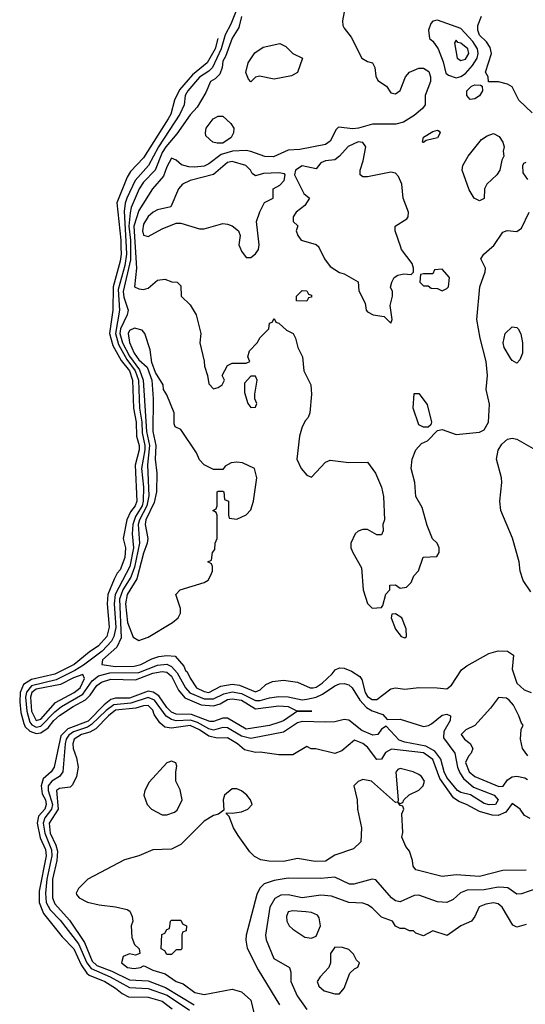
# Model space of a CAD drawing. Header units: inches. Extents: x 2380053 to 2584298, y 380219 to 546618.
# Tile 749 of 788: x 2553800 to 2555966, y 476753 to 480975. Entities that reach past the tile are written whole.
import ezdxf

# ---------------------------------------------------------------- set-up
doc = ezdxf.new("R2010")
doc.units = ezdxf.units.IN
doc.header["$MEASUREMENT"] = 0
doc.layers.add('C5457', color=7, linetype='Continuous')
doc.layers.add('C5458', color=7, linetype='Continuous')

msp = doc.modelspace()

# ---------------------------------------------------------------- linework, layer by layer
at = {"layer": 'C5457', "color": 2}
for points, elevation in [([(2554233.7, 480000), (2554234.1, 479970), (2554230, 479939.3), (2554200.6, 479830), (2554198.5, 479730), (2554184.9, 479630), (2554198.7, 479578.7), (2554234.2, 479514.2), (2554270.1, 479470), (2554282.4, 479430), (2554287.6, 479310), (2554299.4, 479250), (2554300.7, 479190), (2554311.5, 479150), (2554311.5, 479130), (2554295, 479065), (2554301.2, 478910), (2554294.7, 478890), (2554275, 478865), (2554258.6, 478830), (2554243.1, 478750), (2554252.4, 478710), (2554250, 478669), (2554230, 478616), (2554217.7, 478602.3), (2554204.4, 478575.6), (2554177.6, 478510), (2554174, 478470), (2554182.6, 478370), (2554172.7, 478330), (2554136.9, 478290), (2554096.9, 478263.1), (2554032.9, 478210), (2553950, 478168.4), (2553850, 478145.4), (2553815.3, 478124.7), (2553801.8, 478090), (2553799.7, 478050), (2553804.8, 478004.8), (2553816.8, 477956.8), (2553823, 477943), (2553843.6, 477923.6), (2553870, 477914.8), (2553890, 477916.8), (2553921.6, 477938.4), (2553945.5, 477970), (2553970, 477991), (2554028.4, 478030), (2554081.9, 478058.1), (2554101.8, 478078.3), (2554130, 478119.6), (2554150, 478134.7), (2554190, 478147.1), (2554295.3, 478144.7), (2554370, 478173.1), (2554410, 478180.2), (2554430, 478177.6), (2554450, 478160.3), (2554480.3, 478100.3), (2554507.5, 478067.5), (2554576.8, 478036.8), (2554630, 478032.7), (2554658.3, 478041.7), (2554690, 478059.7), (2554710, 478063.2), (2554750, 478056.5), (2554810, 478019.5), (2554910, 478032.7), (2554950, 478030.2), (2554990, 478010.4), (2555052, 478010), (2554990, 478009.6), (2554930, 477967.8), (2554910, 477960.7), (2554870, 477948.2), (2554770, 477932.3), (2554690, 477979.7), (2554670, 477979.7), (2554630, 477965.1), (2554614.4, 477965.6), (2554536, 477996), (2554470, 477997.2), (2554450, 478006.2), (2554430, 478025.3), (2554395.6, 478075.6), (2554371.4, 478091.4), (2554350, 478095.3), (2554270, 478065.3), (2554210, 478065.4), (2554190, 478059.8), (2554162.2, 478037.8), (2554093.2, 477966.8), (2554005.8, 477934.2), (2553975.7, 477904.2), (2553947.4, 477770), (2553934.6, 477750), (2553900.6, 477719.4), (2553891.8, 477690), (2553896, 477656), (2553910.1, 477630), (2553913.7, 477610), (2553907.6, 477590), (2553880.4, 477559.6), (2553875.1, 477530), (2553887.2, 477467.2), (2553910, 477416.4), (2553913.4, 477390), (2553882.5, 477237.5), (2553883.2, 477190), (2553901.6, 477141.6), (2553982.2, 477042.2), (2554032.1, 476990), (2554062.6, 476922.6), (2554086.9, 476886.9), (2554098, 476878), (2554164.4, 476850), (2554210, 476822.7), (2554238.8, 476798.8), (2554265.5, 476785.5), (2554350, 476783.1), (2554410, 476765.7), (2554452.8, 476732.8)], 2), ([(2554255.7, 480000), (2554257.4, 479970), (2554250, 479920.7), (2554222.3, 479817.7), (2554227.5, 479730), (2554209.6, 479630), (2554222.6, 479582.6), (2554258.7, 479518.7), (2554294.5, 479470), (2554308.4, 479430), (2554313.3, 479310), (2554323.1, 479250), (2554324.2, 479204.2), (2554336, 479150), (2554336.3, 479130), (2554321.9, 479050), (2554330.7, 478970), (2554329.5, 478910), (2554324.1, 478890), (2554295.8, 478844.2), (2554284.1, 478810), (2554281.2, 478770), (2554286.7, 478710), (2554271.2, 478630), (2554208.8, 478510), (2554204.1, 478470), (2554211.2, 478368.8), (2554203.7, 478330), (2554193.5, 478310), (2554152.9, 478267.1), (2554073.4, 478206.6), (2554036.2, 478183.8), (2553955.9, 478144.1), (2553850, 478118.4), (2553828.4, 478091.6), (2553824.6, 478070), (2553829.6, 478009.6), (2553843.4, 477963.4), (2553851.6, 477951.6), (2553870, 477941.9), (2553890, 477945.6), (2553950, 478007.8), (2553978.2, 478030), (2554070, 478082.5), (2554110, 478139.7), (2554137.8, 478162.2), (2554186.2, 478173.8), (2554310, 478175.8), (2554390, 478207.5), (2554430, 478210.9), (2554450, 478201), (2554474.3, 478174.3), (2554510, 478110.3), (2554528.3, 478088.3), (2554590, 478062.2), (2554630, 478062.8), (2554675, 478085), (2554710, 478093.3), (2554750, 478085.8), (2554810, 478055.1), (2554830, 478055.3), (2554870, 478067.1), (2554910, 478072.2), (2554950, 478071.2), (2555010, 478058.9), (2555030, 478061), (2555070.3, 478070.3), (2555097.3, 478082.7), (2555150, 478118.6), (2555170, 478127.1), (2555190, 478129.2), (2555210, 478123.2), (2555224.9, 478110), (2555257.5, 478057.5), (2555286.1, 478026.1), (2555310, 478011.2), (2555355.9, 477995.9), (2555374.4, 477974.4), (2555430, 477976), (2555530, 477944.7), (2555551.9, 477948.2), (2555564.5, 477955.5), (2555610, 477992.4), (2555630, 477997.1), (2555646, 477990), (2555644.4, 477970), (2555617.8, 477922.2), (2555616.1, 477896.1), (2555664, 477830), (2555675.6, 477770), (2555685.5, 477745.5), (2555701.6, 477721.6), (2555743.8, 477683.8), (2555833.4, 477650), (2555850.3, 477630), (2555838.8, 477610), (2555811.3, 477608.7), (2555790, 477614), (2555731.4, 477651.4), (2555690, 477661), (2555675.6, 477670), (2555630, 477725.4), (2555618.4, 477750), (2555603.8, 477803.8), (2555578.8, 477838.8), (2555540.4, 477860.4), (2555450, 477876.8), (2555426.1, 477886.1), (2555370, 477945.2), (2555350, 477932.3), (2555334, 477910), (2555313, 477907), (2555266.5, 477926.5), (2555210, 477972), (2555190, 477974.6), (2555150, 477964.8), (2555110, 477962.8), (2555010, 477965.7), (2554990, 477959.8), (2554930, 477919.8), (2554790, 477892.2), (2554750, 477902.4), (2554690, 477938.6), (2554670, 477939.4), (2554630, 477929.1), (2554610, 477934), (2554561, 477961), (2554531.3, 477971.3), (2554470, 477969.2), (2554450, 477974.1), (2554428, 477988), (2554376.8, 478056.8), (2554350, 478068.5), (2554275.6, 478044.4), (2554203.3, 478036.7), (2554170, 478013.3), (2554107.5, 477952.5), (2554090, 477941.8), (2554030, 477921.7), (2554010, 477907.7), (2553998.8, 477890), (2553994.1, 477870), (2553984.4, 477750), (2553970.3, 477730), (2553936.9, 477710), (2553922.3, 477690), (2553921.4, 477670), (2553939.8, 477610), (2553936.2, 477590), (2553907.9, 477552.1), (2553900.7, 477530), (2553907, 477487), (2553935.5, 477415.5), (2553937.7, 477390), (2553916.1, 477290), (2553910.1, 477230), (2553913.8, 477190), (2553930, 477157.7), (2553973.2, 477113.2), (2554051.8, 477011.7), (2554087.5, 476930), (2554106.4, 476906.4), (2554187.6, 476870), (2554270, 476825.2), (2554350, 476820.9), (2554431.5, 476791.5), (2554527.4, 476727.4)], 6), ([(2554274.2, 480000), (2554274.2, 479945.8), (2554242.7, 479810), (2554245.5, 479785.5), (2554264.9, 479730), (2554260.9, 479710), (2554231.6, 479650), (2554228.7, 479630), (2554240.1, 479590), (2554270, 479532.9), (2554313.2, 479473.2), (2554328.1, 479430), (2554343.6, 479210), (2554355.9, 479150), (2554347, 479067), (2554352.9, 478932.9), (2554345.1, 478890), (2554312.5, 478830), (2554307.8, 478810), (2554313, 478730), (2554292.3, 478627.7), (2554275.5, 478584.5), (2554241.6, 478530), (2554227.8, 478490), (2554235.1, 478324.9), (2554215.9, 478284.1), (2554154.9, 478230), (2554151, 478210), (2554210, 478201.5), (2554290, 478203.5), (2554319.5, 478210), (2554365.5, 478234.5), (2554395.8, 478244.2), (2554430, 478249), (2554465.5, 478245.5), (2554503.4, 478203.4), (2554510, 478184), (2554518, 478178), (2554530, 478151.3), (2554558, 478110), (2554590, 478094.4), (2554610, 478090.5), (2554662.2, 478117.7), (2554710, 478125.5), (2554741.1, 478121.1), (2554810, 478093.4), (2554830, 478102), (2554855.1, 478124.9), (2554883.2, 478136.8), (2554930, 478142.8), (2554990, 478134.8), (2555044.7, 478110), (2555058, 478110), (2555070, 478112.7), (2555096.2, 478130), (2555139.3, 478170), (2555152.3, 478187.7), (2555170, 478196), (2555190, 478194.8), (2555221.6, 478181.6), (2555258, 478158), (2555266.2, 478146.2), (2555279.5, 478090), (2555290, 478073), (2555310, 478059.5), (2555330, 478060.4), (2555390, 478105.5), (2555410, 478110.7), (2555450, 478104.9), (2555510, 478110.8), (2555589.3, 478110.7), (2555630, 478106), (2555650, 478122), (2555692.9, 478187.1), (2555716.2, 478203.8), (2555810, 478257.1), (2555850, 478268.2), (2555890, 478267.7), (2555916.3, 478250), (2555910.6, 478190), (2555930.6, 478130.6), (2555961.4, 478101.4), (2555992, 478090)], 10), ([(2554294, 480000), (2554299.6, 479910), (2554292, 479830), (2554310, 479821), (2554330, 479818), (2554350, 479824.7), (2554390, 479858), (2554422, 479862), (2554451.6, 479851.6), (2554474, 479850), (2554490, 479834), (2554492, 479790), (2554530, 479752), (2554556, 479710), (2554576, 479630), (2554571, 479590), (2554590.7, 479510.7), (2554591, 479490), (2554604.7, 479450), (2554610, 479414), (2554630, 479392), (2554650, 479398), (2554668, 479410), (2554678, 479430), (2554668, 479450), (2554690, 479492), (2554710, 479502), (2554770, 479502), (2554786, 479510), (2554778, 479530), (2554784.7, 479555.3), (2554818, 479590), (2554830, 479612), (2554868, 479650), (2554870, 479674), (2554882, 479678), (2554890, 479694), (2554898, 479678), (2554910, 479674), (2554943.6, 479643.6), (2554972, 479630), (2554982, 479610), (2554991.3, 479570), (2555011.3, 479530), (2555017.3, 479470), (2555046.8, 479410), (2555050.6, 479370), (2555042.8, 479290), (2555036, 479270), (2555023.8, 479256.2), (2555010.8, 479230), (2554998.8, 479190), (2554987.3, 479090), (2555006, 479050), (2555030, 479022), (2555050, 479014), (2555110, 479078), (2555130, 479086), (2555210, 479076), (2555290, 479078), (2555324, 479030), (2555350.5, 478970.5), (2555358.8, 478930), (2555362.8, 478830), (2555356, 478810), (2555356.9, 478783.1), (2555350, 478766), (2555330, 478766), (2555290, 478788.7), (2555270, 478789), (2555250, 478782), (2555238, 478770), (2555218.8, 478730), (2555218.8, 478710), (2555227.3, 478690), (2555264.5, 478624.5), (2555271, 478530), (2555290, 478472), (2555310, 478452), (2555350, 478454), (2555356.4, 478463.6), (2555368.4, 478511.6), (2555386, 478530), (2555386, 478550), (2555410, 478551.3), (2555430, 478538), (2555458, 478542), (2555478, 478562), (2555488.7, 478590), (2555508.8, 478611.1), (2555529.3, 478670.7), (2555587.3, 478672.7), (2555598, 478690), (2555598, 478710), (2555588.7, 478730), (2555569.4, 478749.4), (2555546.3, 478806.3), (2555524.1, 478884.1), (2555497.2, 478930), (2555493.2, 478990), (2555477.2, 479050), (2555481.2, 479090), (2555497.2, 479130), (2555522, 479158), (2555548, 479170), (2555590, 479214), (2555610, 479218), (2555670, 479196), (2555770, 479206), (2555790, 479216), (2555809.3, 479250), (2555813.6, 479326.4), (2555798.7, 479390), (2555804.5, 479450), (2555798.4, 479510), (2555772.7, 479610), (2555759.3, 479690), (2555772.3, 479830), (2555794.6, 479894.6), (2555795.3, 479910), (2555775.3, 479950), (2555788.7, 479970), (2555823.4, 480000)], 14), ([(2554742.8, 480000), (2554750, 479982), (2554770, 479956), (2554790, 479956), (2554810, 479971), (2554822.7, 479990), (2554824.3, 480000)], 18), ([(2555082, 480000), (2555105.5, 479950), (2555130, 479917.3), (2555170, 479891), (2555190, 479886), (2555250, 479851.3), (2555252.7, 479812.7), (2555279.6, 479759.6), (2555284.7, 479730), (2555290, 479722), (2555314, 479710), (2555362, 479702), (2555390, 479674), (2555395.3, 479690), (2555388, 479750), (2555398, 479790), (2555398, 479810), (2555389, 479829), (2555394, 479850), (2555405.2, 479870), (2555420.1, 479879.9), (2555446, 479886), (2555478, 479882), (2555487.3, 479892.7), (2555488, 479910), (2555482, 479930), (2555436, 479990), (2555432.6, 480000)], 18), ([(2555990, 478522), (2555958, 478570), (2555945.1, 478610), (2555940.9, 478650), (2555911.4, 478751.4), (2555862, 478870), (2555856.9, 478910), (2555865.6, 478990), (2555864.2, 479010), (2555843, 479090), (2555849.5, 479129.5), (2555865.7, 479154.3), (2555890, 479176.3), (2555910, 479180.5), (2555930, 479176.3), (2556010, 479130.6)], 10), ([(2555978, 477818), (2555954, 477850), (2555945.2, 477890), (2555949.3, 477930.7), (2555958, 477950), (2555950, 477958), (2555939.3, 477990), (2555916.2, 478036.2), (2555897.5, 478057.5), (2555885.6, 478065.6), (2555851, 478069), (2555816.7, 478023.3), (2555750, 477949), (2555712, 477930), (2555692, 477910), (2555706, 477890), (2555730.6, 477870.6), (2555741, 477850), (2555734.8, 477830), (2555723.1, 477816.9), (2555710.4, 477790), (2555726.5, 477750), (2555750.8, 477730), (2555852.9, 477687.1), (2555871.3, 477688.7), (2555890, 477716), (2555910, 477727.7), (2555930, 477730.7), (2555964.5, 477724.5), (2555976.3, 477716.3)], 10), ([(2555988, 477550), (2555963.2, 477563.2), (2555944, 477590), (2555910, 477614.5), (2555882.8, 477577.3), (2555850, 477562), (2555823.9, 477563.9), (2555770, 477579.8), (2555714.5, 477610), (2555682, 477622), (2555658.6, 477638.6), (2555600.9, 477720.9), (2555570, 477802.6), (2555530, 477830.7), (2555392.8, 477847.3), (2555368, 477832), (2555350, 477803.7), (2555330, 477802), (2555290, 477856), (2555270, 477872), (2555234, 477886), (2555179.8, 477840.2), (2555150, 477829), (2555068.4, 477848.4), (2555048.8, 477848.9), (2555030, 477858), (2554970, 477822), (2554910, 477822), (2554830, 477834), (2554810, 477833.2), (2554763.7, 477843.7), (2554732.7, 477870), (2554690, 477895.4), (2554645.3, 477894.8), (2554610, 477902.3), (2554570.9, 477930), (2554530, 477948.9), (2554450, 477937.3), (2554422, 477942), (2554400.1, 477960.1), (2554376.2, 477996.2), (2554370, 478014.5), (2554350, 478033.7), (2554330, 478032.9), (2554296.7, 478023.3), (2554210, 478014.5), (2554179.7, 477990), (2554126.1, 477933.9), (2554100.2, 477919.8), (2554064.4, 477910), (2554033.7, 477890), (2554028, 477870), (2554029.2, 477849.2), (2554043, 477810), (2554050.7, 477770), (2554043, 477730), (2554026.4, 477693.6), (2554015.8, 477684.2), (2553970, 477678), (2553958, 477670), (2553964.3, 477590), (2553926.6, 477530), (2553930, 477486.4), (2553955.1, 477435.1), (2553962, 477410), (2553959.4, 477370), (2553939.8, 477290), (2553939.7, 477210), (2553950, 477184.2), (2554013.4, 477113.4), (2554077.4, 477017.4), (2554110, 476938.3), (2554130, 476919.8), (2554195, 476895), (2554270, 476857.1), (2554350, 476853), (2554424.5, 476824.5), (2554547, 476750)], 10), ([(2555970, 477327.6), (2555870, 477326.3), (2555770, 477301.6), (2555670, 477307.6), (2555610, 477301.2), (2555498, 477330), (2555485.6, 477345.6), (2555482.7, 477370), (2555469.5, 477409.5), (2555454, 477430), (2555438, 477470), (2555442, 477490), (2555438, 477570), (2555446, 477590), (2555442, 477602), (2555430, 477606), (2555422, 477618), (2555430, 477614), (2555442, 477618), (2555446, 477630), (2555468.8, 477651.1), (2555510, 477671.3), (2555528.7, 477690), (2555534, 477710), (2555522, 477730), (2555510, 477739), (2555486, 477750), (2555430, 477764), (2555419.6, 477760.4), (2555411.2, 477748.9), (2555422, 477630), (2555419.6, 477620.4), (2555410, 477618), (2555308, 477710), (2555270, 477717.2), (2555250, 477708.7), (2555231.3, 477690), (2555246, 477630), (2555246.8, 477590), (2555264.7, 477510), (2555262, 477450), (2555230, 477419), (2555150, 477392.3), (2555110, 477367.3), (2555065.8, 477365.8), (2554990, 477378), (2554930, 477365.6), (2554867.3, 477367.3), (2554832.9, 477372.9), (2554806.3, 477386.3), (2554786.3, 477406.3), (2554736.5, 477476.5), (2554715.3, 477510), (2554698, 477558), (2554686, 477570), (2554686, 477574), (2554710, 477572), (2554750, 477578), (2554778, 477590), (2554795.3, 477610), (2554788.7, 477630), (2554773.2, 477650), (2554750, 477669), (2554730, 477677.2), (2554710, 477677.2), (2554678, 477650), (2554671.3, 477630), (2554674, 477586), (2554651.6, 477568.4), (2554630, 477562), (2554590, 477538), (2554490, 477438), (2554450, 477418), (2554370, 477415.3), (2554310, 477389), (2554248.1, 477371.9), (2554092, 477290), (2554052, 477250), (2554042, 477230), (2554043.6, 477223.6), (2554054, 477210), (2554090, 477191.3), (2554139.6, 477179.6), (2554210.9, 477170.9), (2554259.6, 477159.6), (2554271.6, 477151.6), (2554282, 477130), (2554284.7, 477110), (2554278, 477090), (2554279.6, 477039.6), (2554292, 477010), (2554312, 476990), (2554314, 476970), (2554296, 476964), (2554270, 476969), (2554242.8, 476957.2), (2554236, 476930), (2554261, 476910), (2554290, 476906), (2554318, 476910), (2554330, 476918), (2554336, 476916), (2554370, 476898.8), (2554422.8, 476882.8), (2554470, 476851), (2554499.9, 476839.9), (2554550, 476803), (2554590, 476795.5), (2554710, 476818), (2554750, 476806.8), (2554790.8, 476770), (2554804.7, 476710)], 14), ([(2556016, 477250), (2555950, 477226), (2555930, 477225.2), (2555891.6, 477251.6), (2555874.2, 477254.2), (2555850, 477255.1), (2555790, 477243.5), (2555717.2, 477242.8), (2555688.8, 477231.1), (2555657.3, 477202.7), (2555630, 477189.6), (2555590, 477191.6), (2555510, 477220.9), (2555490, 477219.5), (2555430, 477191.8), (2555410, 477197), (2555392.7, 477210), (2555326, 477286), (2555310, 477289.3), (2555232.3, 477267.7), (2555212.4, 477267.6), (2555150, 477298.7), (2555090, 477292.8), (2554950, 477293.3), (2554890, 477283.6), (2554846.8, 477270), (2554828.7, 477251.3), (2554816.2, 477223.8), (2554770.4, 477050), (2554768.1, 477028.1), (2554774.2, 476994.2), (2554821.1, 476901.1), (2554913, 476750)], 18), ([(2555970, 477095.3), (2555930, 477084), (2555912.9, 477092.9), (2555867, 477170), (2555850, 477183.6), (2555830, 477188), (2555797.2, 477182.8), (2555768.8, 477171.2), (2555750, 477128.7), (2555736, 477110), (2555690.6, 477089.4), (2555631.6, 477048.4), (2555570, 477068), (2555530, 477046), (2555498, 477058), (2555487.3, 477067.3), (2555470, 477068), (2555450, 477078), (2555430, 477078), (2555410, 477088), (2555398, 477110), (2555350, 477126), (2555310, 477166), (2555290, 477179.5), (2555270, 477187), (2555210, 477189.4), (2555136.6, 477216.6), (2555090, 477220.5), (2555010, 477209.7), (2554950, 477223), (2554918.7, 477221.3), (2554893, 477207), (2554872.2, 477170), (2554853, 477050), (2554856.3, 477030), (2554888.9, 476948.9), (2554956, 476910), (2554962, 476890), (2554961.6, 476850), (2554989, 476789), (2555030.8, 476730)], 22)]:
    msp.add_lwpolyline(points, dxfattribs=dict(at, elevation=elevation))
for points, elevation in [([(2555610, 479906), (2555578, 479902), (2555570, 479886), (2555530, 479886), (2555518, 479882), (2555514, 479850), (2555530, 479834), (2555550, 479834), (2555563.6, 479823.6), (2555590, 479822), (2555610, 479812), (2555630, 479822), (2555638, 479830), (2555642, 479870)], 18), ([(2555030, 479768), (2554986, 479770), (2554986, 479790), (2555010, 479814), (2555030, 479812), (2555038, 479798), (2555050, 479794), (2555050, 479786), (2555038, 479782)], 14), ([(2554292.3, 479652.3), (2554270, 479642.7), (2554264.2, 479630), (2554270, 479591), (2554290, 479545.3), (2554310, 479517), (2554345.7, 479485.7), (2554366, 479430), (2554371, 479350), (2554370.4, 479210), (2554383.2, 479150), (2554380.2, 479090), (2554386.7, 479030), (2554385.4, 478950), (2554375.6, 478904.4), (2554339.7, 478830), (2554337.2, 478810), (2554348.2, 478750), (2554345.4, 478730), (2554330, 478687), (2554302, 478578), (2554260.6, 478510), (2554253.5, 478470), (2554262.2, 478390), (2554286.6, 478326.6), (2554310, 478313.4), (2554350, 478327.7), (2554454, 478390), (2554479, 478410), (2554489, 478430), (2554489, 478450), (2554468.7, 478510), (2554488, 478530), (2554590, 478562), (2554608, 478572), (2554618, 478590), (2554626, 478610), (2554626, 478630), (2554622, 478642), (2554606, 478650), (2554622, 478658), (2554626, 478690), (2554636.4, 478703.6), (2554638, 478730), (2554646, 478750), (2554646, 478850), (2554642, 478862), (2554628, 478870), (2554642, 478878), (2554646, 478890), (2554646, 478950), (2554650, 478954), (2554670, 478954), (2554674, 478950), (2554678, 478918), (2554694, 478910), (2554694, 478850), (2554698, 478838), (2554730, 478834), (2554770, 478852), (2554790, 478874), (2554802, 478910), (2554815.3, 479010), (2554806, 479050), (2554754.6, 479074.6), (2554730, 479078), (2554705.4, 479074.6), (2554679.6, 479060.4), (2554670, 479046), (2554630, 479046), (2554590, 479066), (2554570, 479088), (2554558, 479118), (2554490, 479218), (2554466, 479230), (2554462, 479242), (2554461.2, 479290), (2554430, 479366), (2554415.3, 479390), (2554414, 479410), (2554382, 479462), (2554365.6, 479505.6), (2554358.9, 479558.9), (2554335.3, 479630), (2554324, 479644)], 14), ([(2555930, 479502), (2555910, 479514), (2555903.3, 479523.3), (2555876, 479570), (2555872, 479590), (2555879.5, 479630), (2555910, 479658.8), (2555930, 479656), (2555936, 479650), (2555947.5, 479627.5), (2555954, 479590), (2555954.9, 479545.1), (2555943.5, 479516.5)], 10), ([(2554810, 479446), (2554790, 479446), (2554763.6, 479416.4), (2554763.6, 479376.4), (2554778, 479330), (2554790, 479312), (2554810, 479314), (2554815.3, 479330), (2554808, 479350), (2554808, 479370), (2554818, 479430)], 14), ([(2555530, 479228), (2555510, 479238), (2555486.6, 479310), (2555490, 479372), (2555510, 479372), (2555545.4, 479325.4), (2555564.7, 479250), (2555562, 479238), (2555550, 479228)], 14), ([(2555410, 478428), (2555394, 478426), (2555392, 478410), (2555410, 478362), (2555434, 478330), (2555450, 478324.7), (2555458, 478330), (2555456.4, 478363.6), (2555438, 478410)], 14), ([(2554070, 478166.6), (2554030, 478153.6), (2553975.2, 478124.8), (2553870, 478104.1), (2553851.2, 478090), (2553845.4, 478070), (2553850.2, 478010), (2553870, 477970.2), (2553890, 477975.8), (2553952.8, 478047.2), (2554032.8, 478090), (2554059.3, 478110), (2554077.7, 478150)], 10), ([(2554450, 477795.3), (2554430, 477788), (2554354.4, 477705.6), (2554336, 477670), (2554331, 477650), (2554346, 477610), (2554364.7, 477590), (2554410, 477566), (2554430, 477566), (2554463.1, 477576.9), (2554474.6, 477585.4), (2554495.3, 477630), (2554488, 477672), (2554468.7, 477710), (2554468.7, 477750), (2554473.6, 477773.6), (2554468.4, 477788.4)], 14), ([(2554970, 477154), (2554950, 477148.7), (2554943, 477130), (2554944.9, 477110), (2554954.8, 477090), (2554970, 477074.8), (2555021.4, 477041.4), (2555050, 477036), (2555070, 477044.7), (2555089.3, 477090), (2555083.7, 477123.7), (2555075.6, 477135.6), (2555050, 477147), (2555026, 477150)], 26), ([(2554430, 476966), (2554422, 476982), (2554406, 476990), (2554408.4, 477051.6), (2554422, 477058), (2554430, 477074), (2554442, 477078), (2554446, 477110), (2554450, 477114), (2554490, 477114), (2554498, 477098), (2554514, 477090), (2554512.7, 477067.3), (2554498, 477062), (2554494, 477050), (2554494, 476990), (2554490, 476986), (2554470, 476986), (2554450, 476966)], 14), ([(2555150, 476998), (2555132, 476970), (2555132, 476930), (2555124.7, 476910), (2555087.3, 476870), (2555074.8, 476850), (2555081, 476830), (2555104.7, 476810), (2555150, 476797.3), (2555170, 476798), (2555190, 476822), (2555214, 476886), (2555234.6, 476905.4), (2555248.4, 476911.6), (2555255.3, 476930), (2555242.7, 476942.7), (2555230, 476968), (2555210, 476988), (2555183.6, 476996.4)], 26)]:
    msp.add_lwpolyline(points, close=True, dxfattribs=dict(at, elevation=elevation))
at = {"layer": 'C5458', "color": 2}
for points, elevation in [([(2554790, 481171.8), (2554704.3, 480955.7), (2554680.7, 480910), (2554663.3, 480850), (2554625.8, 480770), (2554610, 480754.2), (2554570, 480728.7), (2554520.8, 480670), (2554509.3, 480650), (2554504.7, 480610), (2554486.5, 480570), (2554395.1, 480430), (2554352.2, 480350), (2554294.2, 480285.8), (2554259.3, 480210), (2554251.4, 480188.6), (2554247.5, 480152.5), (2554255.7, 480000)], 6), ([(2555190.3, 481009.7), (2555183.1, 480970), (2555184.4, 480950), (2555190, 480938.8), (2555220.3, 480900.3), (2555266, 480810), (2555290, 480796), (2555311.3, 480790), (2555321, 480770), (2555326.4, 480733.6), (2555334.4, 480714.4), (2555371.3, 480690), (2555390, 480662), (2555410, 480658), (2555430, 480671.3), (2555452.7, 480730), (2555469.5, 480750.5), (2555510, 480767.3), (2555530, 480767.3), (2555553.7, 480753.7), (2555560.4, 480730), (2555559.5, 480710), (2555537.3, 480650), (2555537.3, 480610), (2555525.8, 480594.2), (2555490, 480565.2), (2555443.8, 480536.2), (2555412.2, 480527.8), (2555312.1, 480527.9), (2555251.3, 480510), (2555227.8, 480507.8), (2555165.4, 480514.6), (2555155.3, 480504.7), (2555130, 480454), (2555110, 480440.7), (2555000.9, 480419.1), (2554950, 480415.6), (2554887.9, 480387.9), (2554850, 480388), (2554790.8, 480410.8), (2554770, 480414), (2554711, 480411), (2554662.6, 480397.4), (2554610, 480356.9), (2554590, 480346.9), (2554550, 480342.4), (2554523.9, 480343.9), (2554493.3, 480353.3), (2554470, 480373.2), (2554450, 480381.2), (2554430, 480344), (2554416.2, 480303.8), (2554368.4, 480250), (2554310, 480157.6), (2554288.4, 480090), (2554294, 480000)], 14), ([(2554750, 480988.7), (2554738.3, 480941.7), (2554710, 480896), (2554682.2, 480817.8), (2554670, 480797.2), (2554667.8, 480770), (2554657.8, 480742.3), (2554638, 480722), (2554617.3, 480710), (2554597.3, 480662.7), (2554559.9, 480600.1), (2554530, 480567.3), (2554473.7, 480486.3), (2554425.4, 480430), (2554410, 480406.3), (2554379.7, 480330), (2554330, 480279.1), (2554312.3, 480250), (2554278, 480170), (2554272.7, 480147.3), (2554266.8, 480090), (2554274.2, 480030), (2554274.2, 480000)], 10), ([(2555996.6, 480576.6), (2555939, 480630), (2555910, 480688), (2555890, 480699), (2555851.6, 480708.4), (2555808.4, 480708.4), (2555808, 480730), (2555795.3, 480750), (2555822, 480830), (2555816.3, 480856.3), (2555800.1, 480880.1), (2555770, 480909.6), (2555762.4, 480930), (2555763.6, 480950), (2555779.3, 480990)], 14), ([(2554649.2, 480894.7), (2554637.1, 480850), (2554603.2, 480790), (2554540.6, 480739.4), (2554484.7, 480675.3), (2554463.1, 480630), (2554447, 480570), (2554436.1, 480550), (2554330, 480382.9), (2554275.1, 480324.9), (2554259.6, 480300.4), (2554216.5, 480190), (2554233.4, 480030), (2554233.7, 480000)], 2), ([(2555432.6, 480000), (2555408.7, 480070), (2555408.7, 480090), (2555458.6, 480121.4), (2555464, 480130), (2555466, 480150), (2555443.7, 480210), (2555438, 480270), (2555422.5, 480302.5), (2555410, 480317.2), (2555390, 480320.9), (2555290, 480301.2), (2555270, 480301.2), (2555259, 480310), (2555259.3, 480330), (2555272.3, 480370), (2555282.7, 480430), (2555270, 480449), (2555250, 480451.5), (2555207.9, 480432.1), (2555170.3, 480389.7), (2555150, 480374.5), (2555110, 480369.4), (2555090, 480361.2), (2555070, 480335.3), (2555010, 480349.3), (2554981, 480330), (2554978, 480310), (2555018, 480230), (2555042, 480210), (2555022, 480178), (2554984.7, 480150), (2554972, 480130), (2554972, 480110), (2554991, 480091), (2554984.7, 480070), (2554991.3, 480050), (2555006, 480030), (2555070.6, 480010.6), (2555081.4, 480001.4), (2555082, 480000)], 18), ([(2554824.3, 480000), (2554826, 480010), (2554814, 480110), (2554829.3, 480150.7), (2554848.7, 480191.3), (2554886, 480210), (2554886, 480250), (2554914.6, 480265.4), (2554933.6, 480286.4), (2554938, 480310), (2554934, 480314), (2554910, 480319), (2554844.9, 480315.1), (2554810, 480306), (2554795.3, 480315.3), (2554789, 480330), (2554769, 480350), (2554710, 480367.8), (2554690, 480363.6), (2554630, 480311.1), (2554530, 480286), (2554498, 480270), (2554480.4, 480250), (2554447.5, 480172.5), (2554390, 480159.5), (2554371, 480150), (2554350, 480132), (2554330, 480099), (2554326, 480070), (2554330, 480051.3), (2554350, 480046), (2554410, 480078.8), (2554470, 480102.8), (2554490, 480102.8), (2554570, 480078.8), (2554590, 480078.8), (2554670, 480101), (2554690, 480098), (2554710, 480091), (2554738, 480070), (2554744.7, 480050), (2554738.8, 480010), (2554742.8, 480000)], 18), ([(2555978, 480290), (2555958, 480318), (2555955.3, 480350), (2555960.2, 480359.8), (2555970, 480364.7)], 14), ([(2555823.4, 480000), (2555832.3, 480007.7), (2555870, 480064.7), (2555889.2, 480070.8), (2555930, 480066.8), (2555950, 480081), (2555983, 480150)], 14)]:
    msp.add_lwpolyline(points, dxfattribs=dict(at, elevation=elevation))
for points, elevation in [([(2555590, 480973.2), (2555570.9, 480969.1), (2555561, 480959), (2555551, 480930), (2555555.3, 480895.3), (2555570, 480882.8), (2555592.4, 480850), (2555614.2, 480794.2), (2555626.5, 480746.5), (2555637, 480737), (2555670, 480726.7), (2555690, 480732), (2555710, 480745.3), (2555740.9, 480779.1), (2555760.3, 480810), (2555764.6, 480830), (2555761.6, 480850), (2555741.6, 480881.6), (2555690, 480938.3)], 18), ([(2554890, 480719.7), (2554827.5, 480732.5), (2554810.9, 480729.1), (2554790, 480708.7), (2554780.4, 480720.4), (2554769.3, 480749.3), (2554779.3, 480790), (2554806.9, 480833.1), (2554842.7, 480857.3), (2554914, 480874), (2554940.5, 480860.5), (2554970, 480831), (2555011.3, 480810), (2554990.9, 480749.1), (2554965.2, 480734.8)], 10), ([(2555670, 480888), (2555663.5, 480876.5), (2555674.8, 480810), (2555690, 480800.5), (2555710, 480806.7), (2555724.2, 480830), (2555719.7, 480850), (2555690, 480874.5), (2555677.2, 480877.2)], 22), ([(2555730, 480633.2), (2555716, 480650), (2555716, 480670), (2555735.3, 480690), (2555750, 480695.5), (2555774.8, 480694.8), (2555782, 480690), (2555782.8, 480670), (2555770, 480649.4), (2555750, 480636)], 14), ([(2554645.4, 480445.4), (2554628, 480450), (2554598, 480478), (2554595.3, 480490), (2554599, 480510), (2554629.4, 480550.6), (2554650, 480561), (2554670, 480561), (2554704.7, 480530), (2554718, 480510), (2554716, 480490), (2554706, 480470), (2554670, 480446.3)], 10), ([(2555530, 480448.7), (2555526, 480450), (2555530, 480471.3), (2555570, 480496), (2555590, 480501), (2555596.8, 480496.8), (2555601, 480490), (2555590, 480469), (2555542, 480458)], 14), ([(2555770, 480198), (2555748, 480210), (2555725.6, 480245.6), (2555695.3, 480330), (2555699, 480350), (2555721.2, 480390), (2555778.6, 480461.4), (2555802.5, 480477.5), (2555830, 480486.8), (2555854.6, 480474.6), (2555870.8, 480450), (2555876, 480430), (2555872, 480412), (2555874, 480390), (2555866.4, 480373.6), (2555858, 480330), (2555844.7, 480310), (2555802, 480270), (2555792, 480250), (2555790, 480208)], 14)]:
    msp.add_lwpolyline(points, close=True, dxfattribs=dict(at, elevation=elevation))

doc.saveas('drawing.dxf')
